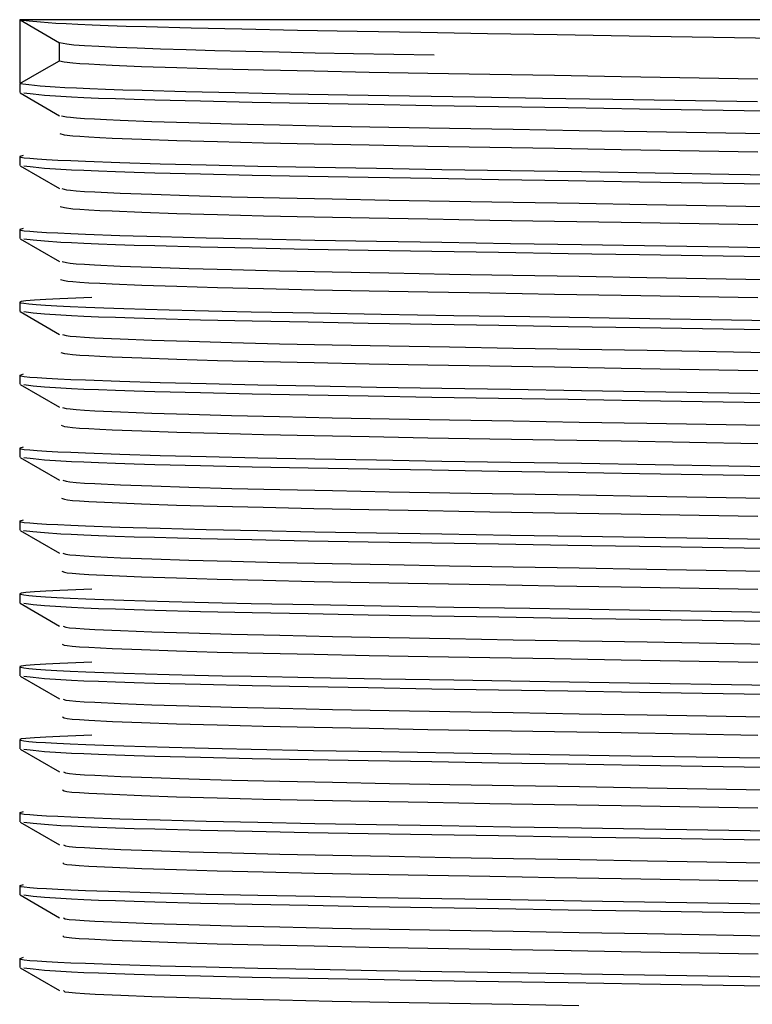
# Model space of a CAD drawing. Header units: millimetres. Extents: x 262469 to 275208, y -32539 to 9411.
# Tile 349 of 428: x 269106.63 to 269109.48, y -13212.69 to -13208.86. Entities that reach past the tile are written whole.
import ezdxf

# ---------------------------------------------------------------- set-up
doc = ezdxf.new("R2010")
doc.units = ezdxf.units.MM
doc.header["$LTSCALE"] = 100
doc.layers.add('$ IE_TELETECHNIKA', color=5, linetype='Continuous', lineweight=30)

msp = doc.modelspace()

# ---------------------------------------------------------------- linework, layer by layer
at = {"layer": '$ IE_TELETECHNIKA', "color": 7, "linetype": 'Continuous'}
for p, q in [((269106.6333, -13208.8588), (269106.6333, -13209.1069)), ((269112.4458, -13208.8588), (269106.6333, -13208.8588)), ((269106.6342, -13208.8599), (269106.7877, -13208.9485)), ((269106.7867, -13209.0183), (269106.7867, -13208.948)), ((269106.6333, -13209.1095), (269106.6333, -13209.1423)), ((269106.6342, -13209.1433), (269106.7877, -13209.232)), ((269106.6333, -13209.3904), (269106.6333, -13209.4258)), ((269106.6342, -13209.4268), (269106.7877, -13209.5155)), ((269106.6333, -13209.6739), (269106.6333, -13209.7093)), ((269106.6342, -13209.7103), (269106.7876, -13209.7989)), ((269106.6333, -13209.9573), (269106.6333, -13209.9928)), ((269106.6342, -13209.9938), (269106.7877, -13210.0824)), ((269106.6333, -13210.2408), (269106.6333, -13210.2763)), ((269106.6342, -13210.2773), (269106.7877, -13210.3659)), ((269106.6333, -13210.5243), (269106.6333, -13210.5597)), ((269106.6342, -13210.5608), (269106.7877, -13210.6494)), ((269106.6333, -13210.8078), (269106.6333, -13210.8432)), ((269106.6342, -13210.8442), (269106.7876, -13210.9329)), ((269106.6333, -13211.0913), (269106.6333, -13211.1267)), ((269106.6342, -13211.1277), (269106.7877, -13211.2164)), ((269106.6333, -13211.3747), (269106.6333, -13211.4102)), ((269106.6342, -13211.4112), (269106.7877, -13211.4998)), ((269106.6333, -13211.6582), (269106.6333, -13211.6937)), ((269106.6342, -13211.6947), (269106.7877, -13211.7833)), ((269106.6333, -13211.9417), (269106.6333, -13211.9771)), ((269106.6342, -13211.9782), (269106.7877, -13212.0668)), ((269106.6333, -13212.2252), (269106.6333, -13212.2606)), ((269106.6342, -13212.2616), (269106.7876, -13212.3503)), ((269106.6333, -13212.5087), (269106.6333, -13212.5441)), ((269106.6342, -13212.5451), (269106.7877, -13212.6338))]:
    msp.add_line(p, q, dxfattribs=at)
for points in [[(269106.6333, -13208.8588), (269106.6691, -13208.8632), (269106.7131, -13208.8675), (269106.7737, -13208.8719), (269106.8128, -13208.8742), (269106.8591, -13208.8765), (269106.9137, -13208.8788), (269106.9763, -13208.8811), (269107.0467, -13208.8834), (269107.1242, -13208.8858), (269107.2989, -13208.8904), (269107.4963, -13208.895), (269107.7127, -13208.8994), (269107.9453, -13208.9036), (269108.1924, -13208.9078), (269108.4523, -13208.912), (269108.7231, -13208.9164), (269109.0024, -13208.921), (269109.5749, -13208.9303)], [(269106.7867, -13208.9474), (269106.8163, -13208.9532), (269106.8435, -13208.9562), (269106.885, -13208.9592), (269106.9408, -13208.9623), (269107.0093, -13208.9655), (269107.0892, -13208.9687), (269107.1796, -13208.9718), (269107.2803, -13208.975), (269107.391, -13208.9782), (269107.5116, -13208.9814), (269107.6419, -13208.9844), (269107.7818, -13208.9875), (269107.9307, -13208.9904), (269108.2439, -13208.9961)], [(269106.6333, -13209.1069), (269106.7192, -13209.0573), (269106.7867, -13209.0183)], [(269106.7867, -13209.0183), (269106.8057, -13209.0224), (269106.8396, -13209.0267), (269106.8667, -13209.0288), (269106.9016, -13209.0311), (269106.9436, -13209.0333), (269106.9921, -13209.0356), (269107.1068, -13209.0402), (269107.2434, -13209.0448), (269107.4014, -13209.0494), (269107.58, -13209.0539), (269107.7773, -13209.0582), (269107.9912, -13209.0624), (269108.2197, -13209.0665), (269108.4607, -13209.0707), (269108.7119, -13209.075), (269108.971, -13209.0794), (269109.5028, -13209.0885)], [(269106.6333, -13209.1069), (269106.6684, -13209.1111), (269106.7115, -13209.1154), (269106.7703, -13209.1198), (269106.8081, -13209.122), (269106.8528, -13209.1242), (269106.9053, -13209.1265), (269106.9658, -13209.1288), (269107.0338, -13209.1311), (269107.1088, -13209.1334), (269107.2781, -13209.138), (269107.4699, -13209.1425), (269107.6805, -13209.1468), (269107.9071, -13209.151), (269108.148, -13209.1551), (269108.4015, -13209.1593), (269108.666, -13209.1636), (269108.9392, -13209.168), (269109.5012, -13209.1772)], [(269106.6481, -13209.1435), (269106.6844, -13209.1477), (269106.7296, -13209.1521), (269106.7926, -13209.1565), (269106.8336, -13209.1587), (269106.8824, -13209.161), (269106.9396, -13209.1633), (269107.0049, -13209.1656), (269107.0777, -13209.1679), (269107.1575, -13209.1702), (269107.3361, -13209.1748), (269107.5364, -13209.1793), (269107.7545, -13209.1836), (269107.9881, -13209.1878), (269108.2354, -13209.192), (269108.495, -13209.1962), (269108.7651, -13209.2006), (269109.0431, -13209.2051), (269109.6118, -13209.2144)], [(269106.7953, -13209.232), (269106.8144, -13209.2362), (269106.83, -13209.2383), (269106.853, -13209.2405), (269106.8845, -13209.2427), (269106.9239, -13209.2449), (269106.9705, -13209.2472), (269107.0233, -13209.2495), (269107.1458, -13209.2542), (269107.29, -13209.2588), (269107.4561, -13209.2634), (269107.6426, -13209.2679), (269107.8475, -13209.2723), (269108.0686, -13209.2764), (269108.3037, -13209.2806), (269108.5509, -13209.2848), (269108.8076, -13209.2892), (269109.0713, -13209.2937), (269109.6098, -13209.303)], [(269106.7885, -13209.3018), (269106.806, -13209.3059), (269106.8393, -13209.3102), (269106.8665, -13209.3123), (269106.9014, -13209.3146), (269106.9436, -13209.3168), (269106.9922, -13209.3191), (269107.1069, -13209.3237), (269107.2433, -13209.3283), (269107.4014, -13209.3328), (269107.58, -13209.3374), (269107.7773, -13209.3417), (269107.9912, -13209.3459), (269108.2197, -13209.35), (269108.4607, -13209.3542), (269108.712, -13209.3585), (269108.9711, -13209.3629), (269109.5029, -13209.372)], [(269106.6462, -13209.3871), (269106.6325, -13209.3913), (269106.6371, -13209.3935), (269106.6502, -13209.3956), (269106.6714, -13209.3978), (269106.7004, -13209.4001), (269106.7369, -13209.4023), (269106.7806, -13209.4046), (269106.8312, -13209.4069), (269106.8883, -13209.4092), (269107.0213, -13209.4139), (269107.1782, -13209.4186), (269107.3578, -13209.4233), (269107.559, -13209.4278), (269107.7803, -13209.4322), (269108.0194, -13209.4364), (269108.2737, -13209.4407), (269108.5406, -13209.445), (269108.8174, -13209.4495), (269109.3897, -13209.4588), (269109.9685, -13209.4682)], [(269106.6481, -13209.4269), (269106.6844, -13209.4312), (269106.7296, -13209.4355), (269106.7926, -13209.4399), (269106.8336, -13209.4422), (269106.8823, -13209.4444), (269106.9395, -13209.4467), (269107.0048, -13209.449), (269107.0776, -13209.4514), (269107.1575, -13209.4537), (269107.336, -13209.4583), (269107.5364, -13209.4628), (269107.7544, -13209.4671), (269107.988, -13209.4713), (269108.2353, -13209.4755), (269108.4949, -13209.4797), (269108.765, -13209.4841), (269109.0431, -13209.4886), (269109.6118, -13209.4979)], [(269106.7965, -13209.5155), (269106.8143, -13209.5197), (269106.8297, -13209.5218), (269106.8527, -13209.524), (269106.8844, -13209.5262), (269106.9241, -13209.5284), (269107.0237, -13209.533), (269107.1461, -13209.5377), (269107.2903, -13209.5423), (269107.4564, -13209.5469), (269107.6431, -13209.5514), (269107.848, -13209.5558), (269108.069, -13209.5599), (269108.3042, -13209.5641), (269108.5514, -13209.5683), (269108.8081, -13209.5727), (269109.0718, -13209.5772), (269109.6103, -13209.5865)], [(269106.7901, -13209.5853), (269106.8063, -13209.5894), (269106.8389, -13209.5936), (269106.8662, -13209.5958), (269106.9013, -13209.598), (269106.9436, -13209.6003), (269106.9923, -13209.6026), (269107.1069, -13209.6071), (269107.2433, -13209.6117), (269107.4014, -13209.6163), (269107.58, -13209.6208), (269107.7774, -13209.6252), (269107.9913, -13209.6294), (269108.2197, -13209.6335), (269108.4608, -13209.6377), (269108.712, -13209.6419), (269108.9711, -13209.6464), (269109.503, -13209.6555)], [(269106.6462, -13209.6706), (269106.6325, -13209.6748), (269106.6371, -13209.677), (269106.6502, -13209.6791), (269106.6714, -13209.6813), (269106.7004, -13209.6835), (269106.7369, -13209.6858), (269106.7806, -13209.6881), (269106.8312, -13209.6904), (269106.8883, -13209.6927), (269107.0213, -13209.6974), (269107.1782, -13209.7021), (269107.3578, -13209.7068), (269107.559, -13209.7113), (269107.7803, -13209.7157), (269108.0194, -13209.7199), (269108.2737, -13209.7242), (269108.5406, -13209.7285), (269108.8174, -13209.733), (269109.3896, -13209.7423), (269109.9685, -13209.7517)], [(269106.6481, -13209.7104), (269106.6844, -13209.7147), (269106.7296, -13209.719), (269106.7926, -13209.7234), (269106.8335, -13209.7257), (269106.8823, -13209.7279), (269106.9395, -13209.7302), (269107.0048, -13209.7325), (269107.0776, -13209.7349), (269107.1574, -13209.7372), (269107.336, -13209.7418), (269107.5363, -13209.7463), (269107.7544, -13209.7506), (269107.988, -13209.7548), (269108.2353, -13209.759), (269108.4949, -13209.7632), (269108.765, -13209.7676), (269109.0431, -13209.7721), (269109.6118, -13209.7814)], [(269106.7975, -13209.799), (269106.814, -13209.8031), (269106.829, -13209.8052), (269106.8521, -13209.8074), (269106.8839, -13209.8096), (269106.9236, -13209.8119), (269107.0233, -13209.8165), (269107.1455, -13209.8211), (269107.2896, -13209.8258), (269107.4557, -13209.8304), (269107.6424, -13209.8349), (269107.8473, -13209.8392), (269108.0683, -13209.8434), (269108.3036, -13209.8476), (269108.5508, -13209.8518), (269108.8075, -13209.8562), (269109.0713, -13209.8607), (269109.6099, -13209.87)], [(269106.7916, -13209.8688), (269106.8065, -13209.8729), (269106.8193, -13209.875), (269106.8386, -13209.8771), (269106.866, -13209.8793), (269106.9012, -13209.8815), (269106.9436, -13209.8838), (269106.9924, -13209.886), (269107.107, -13209.8906), (269107.2433, -13209.8952), (269107.4014, -13209.8998), (269107.5801, -13209.9043), (269107.7774, -13209.9087), (269107.9913, -13209.9129), (269108.2198, -13209.917), (269108.4608, -13209.9211), (269108.7121, -13209.9254), (269108.9712, -13209.9299), (269109.5031, -13209.939)], [(269106.9127, -13209.9394), (269106.7889, -13209.9446), (269106.7346, -13209.9472), (269106.6895, -13209.9497), (269106.6567, -13209.9521), (269106.6385, -13209.9544), (269106.6331, -13209.9567), (269106.6368, -13209.959), (269106.6485, -13209.9613), (269106.6683, -13209.9637), (269106.6962, -13209.9662), (269106.7323, -13209.9686), (269106.7766, -13209.9711), (269106.8292, -13209.9737), (269106.8902, -13209.9763), (269106.9596, -13209.9788), (269107.0369, -13209.9814), (269107.1219, -13209.9841), (269107.2143, -13209.9866), (269107.3137, -13209.9892), (269107.4198, -13209.9918), (269107.5323, -13209.9942), (269107.775, -13209.9991), (269108.0388, -13210.0037), (269108.3205, -13210.0084), (269108.6168, -13210.0132), (269108.9244, -13210.0182), (269110.1925, -13210.0387)], [(269106.648, -13209.9939), (269106.6843, -13209.9982), (269106.7296, -13210.0025), (269106.7926, -13210.0069), (269106.8336, -13210.0091), (269106.8823, -13210.0114), (269106.9396, -13210.0137), (269107.0049, -13210.016), (269107.0777, -13210.0183), (269107.1575, -13210.0207), (269107.3362, -13210.0253), (269107.5365, -13210.0298), (269107.7546, -13210.0341), (269107.9882, -13210.0383), (269108.2356, -13210.0424), (269108.4952, -13210.0467), (269108.7653, -13210.0511), (269109.0435, -13210.0556), (269109.6122, -13210.0648)], [(269106.7986, -13210.0825), (269106.8138, -13210.0866), (269106.8286, -13210.0887), (269106.8519, -13210.0909), (269106.884, -13210.0931), (269106.924, -13210.0954), (269107.0238, -13210.1), (269107.146, -13210.1046), (269107.2901, -13210.1093), (269107.4564, -13210.1139), (269107.6431, -13210.1184), (269107.848, -13210.1227), (269108.0691, -13210.1269), (269108.3044, -13210.1311), (269108.5516, -13210.1353), (269108.8084, -13210.1397), (269109.0722, -13210.1442), (269109.6108, -13210.1535)], [(269106.793, -13210.1523), (269106.8065, -13210.1564), (269106.819, -13210.1585), (269106.8382, -13210.1606), (269106.8658, -13210.1628), (269106.9011, -13210.165), (269106.9436, -13210.1673), (269106.9925, -13210.1695), (269107.107, -13210.1741), (269107.2433, -13210.1787), (269107.4014, -13210.1833), (269107.5801, -13210.1878), (269107.7774, -13210.1922), (269107.9913, -13210.1963), (269108.2198, -13210.2005), (269108.4609, -13210.2046), (269108.7122, -13210.2089), (269108.9713, -13210.2133), (269109.5032, -13210.2225)], [(269106.6462, -13210.2376), (269106.6325, -13210.2418), (269106.6371, -13210.2439), (269106.6502, -13210.2461), (269106.6714, -13210.2483), (269106.7004, -13210.2505), (269106.7369, -13210.2527), (269106.7806, -13210.255), (269106.8312, -13210.2573), (269106.8883, -13210.2596), (269107.0213, -13210.2644), (269107.1782, -13210.2691), (269107.3578, -13210.2738), (269107.559, -13210.2783), (269107.7803, -13210.2827), (269108.0194, -13210.2869), (269108.2737, -13210.2911), (269108.5406, -13210.2955), (269108.8174, -13210.2999), (269109.3897, -13210.3093), (269109.9685, -13210.3186)], [(269106.6481, -13210.2774), (269106.6843, -13210.2817), (269106.7296, -13210.286), (269106.7926, -13210.2904), (269106.8335, -13210.2926), (269106.8823, -13210.2949), (269106.9395, -13210.2972), (269107.0048, -13210.2995), (269107.0776, -13210.3018), (269107.1574, -13210.3041), (269107.336, -13210.3088), (269107.5363, -13210.3133), (269107.7544, -13210.3176), (269107.9879, -13210.3218), (269108.2353, -13210.3259), (269108.4948, -13210.3301), (269108.7649, -13210.3345), (269109.043, -13210.3391), (269109.6117, -13210.3483)], [(269106.7995, -13210.366), (269106.8135, -13210.3701), (269106.8282, -13210.3722), (269106.8516, -13210.3744), (269106.8839, -13210.3766), (269106.9241, -13210.3789), (269107.024, -13210.3835), (269107.1461, -13210.3881), (269107.2902, -13210.3928), (269107.4564, -13210.3974), (269107.6431, -13210.4019), (269107.8479, -13210.4062), (269108.069, -13210.4104), (269108.3042, -13210.4146), (269108.5513, -13210.4188), (269108.808, -13210.4231), (269109.0718, -13210.4277), (269109.6103, -13210.4369)], [(269106.7943, -13210.4358), (269106.8065, -13210.4398), (269106.8186, -13210.4419), (269106.8379, -13210.4441), (269106.8656, -13210.4463), (269106.9011, -13210.4485), (269106.9437, -13210.4507), (269106.9926, -13210.453), (269107.1071, -13210.4576), (269107.2433, -13210.4622), (269107.4014, -13210.4668), (269107.5801, -13210.4713), (269107.7775, -13210.4756), (269107.9914, -13210.4798), (269108.2199, -13210.484), (269108.461, -13210.4881), (269108.7123, -13210.4924), (269108.9714, -13210.4968), (269109.5033, -13210.506)], [(269106.6462, -13210.5211), (269106.6325, -13210.5253), (269106.6371, -13210.5274), (269106.6502, -13210.5296), (269106.6714, -13210.5318), (269106.7004, -13210.534), (269106.7369, -13210.5362), (269106.7806, -13210.5385), (269106.8312, -13210.5408), (269106.8883, -13210.5431), (269107.0213, -13210.5478), (269107.1782, -13210.5526), (269107.3578, -13210.5572), (269107.559, -13210.5618), (269107.7803, -13210.5661), (269108.0194, -13210.5704), (269108.2737, -13210.5746), (269108.5406, -13210.5789), (269108.8174, -13210.5834), (269109.3897, -13210.5928), (269109.9685, -13210.6021)], [(269106.6481, -13210.5609), (269106.6843, -13210.5652), (269106.7296, -13210.5695), (269106.7926, -13210.5739), (269106.8335, -13210.5761), (269106.8823, -13210.5784), (269106.9395, -13210.5807), (269107.0048, -13210.583), (269107.0776, -13210.5853), (269107.1574, -13210.5876), (269107.336, -13210.5922), (269107.5363, -13210.5967), (269107.7544, -13210.6011), (269107.9879, -13210.6052), (269108.2353, -13210.6094), (269108.4949, -13210.6136), (269108.7649, -13210.618), (269109.043, -13210.6226), (269109.6117, -13210.6318)], [(269106.8003, -13210.6494), (269106.8131, -13210.6536), (269106.8277, -13210.6557), (269106.8515, -13210.6579), (269106.884, -13210.6601), (269106.9244, -13210.6624), (269107.0245, -13210.667), (269107.1465, -13210.6716), (269107.2906, -13210.6762), (269107.4569, -13210.6809), (269107.6437, -13210.6854), (269107.8486, -13210.6897), (269108.0697, -13210.6939), (269108.3049, -13210.6981), (269108.5521, -13210.7023), (269108.8089, -13210.7066), (269109.0726, -13210.7112), (269109.6111, -13210.7204)], [(269106.7955, -13210.7192), (269106.8063, -13210.7233), (269106.8181, -13210.7254), (269106.8373, -13210.7275), (269106.8651, -13210.7297), (269106.9008, -13210.7319), (269106.9924, -13210.7365), (269107.1067, -13210.7411), (269107.2428, -13210.7457), (269107.4008, -13210.7502), (269107.5796, -13210.7547), (269107.7769, -13210.7591), (269107.9908, -13210.7633), (269108.2193, -13210.7674), (269108.4604, -13210.7716), (269108.7117, -13210.7759), (269108.9709, -13210.7803), (269109.5029, -13210.7894)], [(269106.6461, -13210.8046), (269106.6325, -13210.8088), (269106.6371, -13210.8109), (269106.6502, -13210.8131), (269106.6714, -13210.8152), (269106.7005, -13210.8175), (269106.737, -13210.8197), (269106.7807, -13210.822), (269106.8313, -13210.8243), (269106.8884, -13210.8266), (269107.0214, -13210.8313), (269107.1783, -13210.836), (269107.358, -13210.8407), (269107.5591, -13210.8453), (269107.7805, -13210.8496), (269108.0196, -13210.8539), (269108.2739, -13210.8581), (269108.5408, -13210.8624), (269108.8175, -13210.8669), (269109.3898, -13210.8762), (269109.9686, -13210.8856)], [(269106.6478, -13210.8443), (269106.6841, -13210.8486), (269106.7293, -13210.8529), (269106.7923, -13210.8573), (269106.8332, -13210.8596), (269106.8819, -13210.8618), (269106.9391, -13210.8641), (269107.0043, -13210.8664), (269107.0771, -13210.8688), (269107.1569, -13210.8711), (269107.3354, -13210.8757), (269107.5357, -13210.8802), (269107.7537, -13210.8845), (269107.9872, -13210.8887), (269108.2346, -13210.8929), (269108.4942, -13210.8971), (269108.7643, -13210.9015), (269109.0424, -13210.906), (269109.6112, -13210.9153)], [(269106.8009, -13210.9329), (269106.8125, -13210.937), (269106.8269, -13210.9392), (269106.8508, -13210.9413), (269106.8835, -13210.9436), (269106.924, -13210.9458), (269107.024, -13210.9504), (269107.1458, -13210.9551), (269107.2898, -13210.9597), (269107.4561, -13210.9643), (269107.6428, -13210.9688), (269107.8477, -13210.9732), (269108.0688, -13210.9774), (269108.304, -13210.9815), (269108.5513, -13210.9857), (269108.808, -13210.9901), (269109.0718, -13210.9946), (269109.6105, -13211.0039)], [(269106.7966, -13211.0027), (269106.8062, -13211.0068), (269106.8176, -13211.0089), (269106.837, -13211.011), (269106.8649, -13211.0132), (269106.9008, -13211.0154), (269106.9925, -13211.02), (269107.1067, -13211.0245), (269107.2428, -13211.0291), (269107.4009, -13211.0337), (269107.5796, -13211.0382), (269107.777, -13211.0426), (269107.9909, -13211.0468), (269108.2194, -13211.0509), (269108.4605, -13211.0551), (269108.7118, -13211.0593), (269108.971, -13211.0638), (269109.503, -13211.0729)], [(269106.9127, -13211.0733), (269106.7889, -13211.0785), (269106.7346, -13211.0811), (269106.6895, -13211.0836), (269106.6567, -13211.086), (269106.6385, -13211.0883), (269106.6331, -13211.0906), (269106.6368, -13211.0929), (269106.6485, -13211.0953), (269106.6683, -13211.0977), (269106.6962, -13211.1001), (269106.7323, -13211.1026), (269106.7766, -13211.1051), (269106.8292, -13211.1076), (269106.8902, -13211.1102), (269106.9596, -13211.1128), (269107.0369, -13211.1154), (269107.1219, -13211.118), (269107.2143, -13211.1206), (269107.3137, -13211.1231), (269107.4198, -13211.1257), (269107.5323, -13211.1282), (269107.775, -13211.133), (269108.0388, -13211.1377), (269108.3205, -13211.1423), (269108.6168, -13211.1471), (269108.9244, -13211.1521), (269110.1925, -13211.1726)], [(269106.6481, -13211.1278), (269106.6844, -13211.1321), (269106.7296, -13211.1364), (269106.7926, -13211.1408), (269106.8336, -13211.1431), (269106.8824, -13211.1453), (269106.9396, -13211.1476), (269107.0049, -13211.1499), (269107.0777, -13211.1523), (269107.1575, -13211.1546), (269107.3361, -13211.1592), (269107.5364, -13211.1637), (269107.7545, -13211.168), (269107.9881, -13211.1722), (269108.2355, -13211.1764), (269108.4951, -13211.1806), (269108.7651, -13211.185), (269109.0432, -13211.1895), (269109.6119, -13211.1988)], [(269106.8015, -13211.2164), (269106.812, -13211.2205), (269106.8265, -13211.2227), (269106.8507, -13211.2248), (269106.8837, -13211.2271), (269106.9244, -13211.2293), (269107.0245, -13211.2339), (269107.1463, -13211.2386), (269107.2903, -13211.2432), (269107.4567, -13211.2478), (269107.6435, -13211.2523), (269107.8485, -13211.2567), (269108.0696, -13211.2609), (269108.3049, -13211.265), (269108.5521, -13211.2692), (269108.8089, -13211.2736), (269109.0728, -13211.2781), (269109.6114, -13211.2874)], [(269106.7976, -13211.2862), (269106.8059, -13211.2903), (269106.8171, -13211.2924), (269106.8366, -13211.2945), (269106.8648, -13211.2967), (269106.9008, -13211.2989), (269106.9926, -13211.3034), (269107.1068, -13211.308), (269107.2428, -13211.3126), (269107.4009, -13211.3172), (269107.5797, -13211.3217), (269107.777, -13211.3261), (269107.9909, -13211.3303), (269108.2195, -13211.3344), (269108.4606, -13211.3386), (269108.7119, -13211.3428), (269108.9711, -13211.3473), (269109.5031, -13211.3564)], [(269106.9127, -13211.3568), (269106.7889, -13211.362), (269106.7346, -13211.3646), (269106.6895, -13211.3671), (269106.6567, -13211.3695), (269106.6385, -13211.3718), (269106.6331, -13211.3741), (269106.6368, -13211.3764), (269106.6485, -13211.3788), (269106.6683, -13211.3812), (269106.6962, -13211.3836), (269106.7323, -13211.3861), (269106.7766, -13211.3886), (269106.8292, -13211.3911), (269106.8902, -13211.3937), (269106.9596, -13211.3963), (269107.0369, -13211.3989), (269107.1219, -13211.4015), (269107.2143, -13211.4041), (269107.3137, -13211.4066), (269107.4198, -13211.4092), (269107.5323, -13211.4117), (269107.775, -13211.4165), (269108.0388, -13211.4211), (269108.3205, -13211.4258), (269108.6168, -13211.4306), (269108.9244, -13211.4356), (269110.1925, -13211.4561)], [(269106.648, -13211.4113), (269106.6843, -13211.4156), (269106.7295, -13211.4199), (269106.7925, -13211.4243), (269106.8335, -13211.4265), (269106.8822, -13211.4288), (269106.9394, -13211.4311), (269107.0047, -13211.4334), (269107.0775, -13211.4357), (269107.1573, -13211.4381), (269107.3358, -13211.4427), (269107.5361, -13211.4472), (269107.7541, -13211.4515), (269107.9876, -13211.4557), (269108.235, -13211.4598), (269108.4945, -13211.4641), (269108.7645, -13211.4685), (269109.0425, -13211.473), (269109.6112, -13211.4822)], [(269106.802, -13211.4999), (269106.8114, -13211.504), (269106.8261, -13211.5061), (269106.8505, -13211.5083), (269106.8838, -13211.5106), (269106.9247, -13211.5128), (269107.0248, -13211.5174), (269107.1465, -13211.5221), (269107.2904, -13211.5267), (269107.4568, -13211.5313), (269107.6436, -13211.5358), (269107.8485, -13211.5401), (269108.0695, -13211.5444), (269108.3048, -13211.5485), (269108.5519, -13211.5527), (269108.8086, -13211.5571), (269109.0724, -13211.5616), (269109.6108, -13211.5709)], [(269106.7985, -13211.5697), (269106.8056, -13211.5737), (269106.8166, -13211.5758), (269106.8362, -13211.578), (269106.8646, -13211.5802), (269106.9008, -13211.5824), (269106.9928, -13211.5869), (269107.1068, -13211.5915), (269107.2428, -13211.5961), (269107.4009, -13211.6007), (269107.5797, -13211.6052), (269107.7771, -13211.6096), (269107.991, -13211.6138), (269108.2196, -13211.6179), (269108.4607, -13211.622), (269108.712, -13211.6263), (269108.9712, -13211.6307), (269109.5033, -13211.6399)], [(269106.9127, -13211.6403), (269106.7889, -13211.6455), (269106.7346, -13211.6481), (269106.6895, -13211.6505), (269106.6567, -13211.653), (269106.6385, -13211.6553), (269106.6331, -13211.6576), (269106.6368, -13211.6599), (269106.6485, -13211.6622), (269106.6683, -13211.6646), (269106.6962, -13211.6671), (269106.7323, -13211.6695), (269106.7766, -13211.672), (269106.8292, -13211.6746), (269106.8902, -13211.6771), (269106.9596, -13211.6797), (269107.0369, -13211.6823), (269107.1219, -13211.6849), (269107.2143, -13211.6875), (269107.3137, -13211.6901), (269107.4198, -13211.6926), (269107.5323, -13211.6951), (269107.775, -13211.7), (269108.0388, -13211.7046), (269108.3205, -13211.7093), (269108.6168, -13211.7141), (269108.9244, -13211.7191), (269110.1925, -13211.7396)], [(269106.6481, -13211.6948), (269106.6844, -13211.6991), (269106.7296, -13211.7034), (269106.7926, -13211.7078), (269106.8336, -13211.71), (269106.8823, -13211.7123), (269106.9395, -13211.7146), (269107.0048, -13211.7169), (269107.0776, -13211.7192), (269107.1575, -13211.7216), (269107.336, -13211.7262), (269107.5363, -13211.7307), (269107.7544, -13211.735), (269107.9879, -13211.7392), (269108.2353, -13211.7433), (269108.4949, -13211.7476), (269108.7649, -13211.7519), (269109.043, -13211.7565), (269109.6117, -13211.7657)], [(269106.8023, -13211.7834), (269106.8108, -13211.7875), (269106.8256, -13211.7896), (269106.8504, -13211.7918), (269106.884, -13211.7941), (269106.9251, -13211.7963), (269107.0252, -13211.8009), (269107.1468, -13211.8056), (269107.2908, -13211.8102), (269107.4573, -13211.8148), (269107.6442, -13211.8193), (269107.8491, -13211.8236), (269108.0702, -13211.8279), (269108.3055, -13211.832), (269108.5527, -13211.8362), (269108.8094, -13211.8406), (269109.0732, -13211.8451), (269109.6117, -13211.8544)], [(269106.7993, -13211.8531), (269106.8051, -13211.8572), (269106.816, -13211.8593), (269106.8359, -13211.8615), (269106.8645, -13211.8636), (269106.9009, -13211.8659), (269106.9929, -13211.8704), (269107.1068, -13211.875), (269107.2427, -13211.8796), (269107.4009, -13211.8842), (269107.5798, -13211.8887), (269107.7772, -13211.893), (269107.9911, -13211.8973), (269108.2196, -13211.9014), (269108.4608, -13211.9055), (269108.7121, -13211.9098), (269108.9713, -13211.9142), (269109.5034, -13211.9234)], [(269106.6462, -13211.9385), (269106.6325, -13211.9427), (269106.6371, -13211.9448), (269106.6502, -13211.947), (269106.6714, -13211.9492), (269106.7004, -13211.9514), (269106.7369, -13211.9536), (269106.7806, -13211.9559), (269106.8312, -13211.9582), (269106.8883, -13211.9605), (269107.0213, -13211.9652), (269107.1782, -13211.97), (269107.3578, -13211.9746), (269107.559, -13211.9792), (269107.7803, -13211.9835), (269108.0194, -13211.9878), (269108.2737, -13211.992), (269108.5406, -13211.9963), (269108.8174, -13212.0008), (269109.3897, -13212.0102), (269109.9685, -13212.0195)], [(269106.6481, -13211.9783), (269106.6844, -13211.9826), (269106.7296, -13211.9869), (269106.7926, -13211.9913), (269106.8336, -13211.9935), (269106.8823, -13211.9958), (269106.9395, -13211.9981), (269107.0048, -13212.0004), (269107.0776, -13212.0027), (269107.1575, -13212.005), (269107.336, -13212.0097), (269107.5364, -13212.0142), (269107.7544, -13212.0185), (269107.988, -13212.0227), (269108.2353, -13212.0268), (269108.4949, -13212.031), (269108.765, -13212.0354), (269109.043, -13212.04), (269109.6118, -13212.0492)], [(269106.8026, -13212.0669), (269106.8101, -13212.071), (269106.8252, -13212.0731), (269106.8503, -13212.0753), (269106.8842, -13212.0776), (269106.9255, -13212.0798), (269107.0256, -13212.0844), (269107.1471, -13212.089), (269107.2912, -13212.0937), (269107.4578, -13212.0983), (269107.6447, -13212.1028), (269107.8497, -13212.1071), (269108.0708, -13212.1114), (269108.3061, -13212.1155), (269108.5533, -13212.1197), (269108.8101, -13212.1241), (269109.0739, -13212.1286), (269109.6124, -13212.1379)], [(269106.8, -13212.1366), (269106.8047, -13212.1407), (269106.8155, -13212.1428), (269106.8356, -13212.1449), (269106.8644, -13212.1471), (269106.901, -13212.1494), (269106.9931, -13212.1539), (269107.1069, -13212.1585), (269107.2427, -13212.1631), (269107.401, -13212.1677), (269107.5799, -13212.1722), (269107.7772, -13212.1765), (269107.9912, -13212.1808), (269108.2197, -13212.1849), (269108.4609, -13212.189), (269108.7122, -13212.1933), (269108.9714, -13212.1977), (269109.5035, -13212.2069)], [(269106.6462, -13212.222), (269106.6325, -13212.2262), (269106.6371, -13212.2283), (269106.6502, -13212.2305), (269106.6714, -13212.2327), (269106.7004, -13212.2349), (269106.7369, -13212.2371), (269106.7806, -13212.2394), (269106.8312, -13212.2417), (269106.8883, -13212.244), (269107.0213, -13212.2487), (269107.1782, -13212.2535), (269107.3578, -13212.2581), (269107.559, -13212.2627), (269107.7803, -13212.267), (269108.0194, -13212.2713), (269108.2737, -13212.2755), (269108.5406, -13212.2798), (269108.8174, -13212.2843), (269109.3897, -13212.2937), (269109.9685, -13212.303)], [(269106.648, -13212.2618), (269106.6843, -13212.266), (269106.7295, -13212.2704), (269106.7925, -13212.2748), (269106.8335, -13212.277), (269106.8823, -13212.2793), (269106.9395, -13212.2816), (269107.0048, -13212.2839), (269107.0776, -13212.2862), (269107.1574, -13212.2885), (269107.336, -13212.2931), (269107.5363, -13212.2976), (269107.7544, -13212.3019), (269107.9879, -13212.3061), (269108.2353, -13212.3103), (269108.4949, -13212.3145), (269108.765, -13212.3189), (269109.0431, -13212.3234), (269109.6118, -13212.3327)], [(269106.8027, -13212.3503), (269106.8092, -13212.3544), (269106.8244, -13212.3566), (269106.8498, -13212.3588), (269106.8838, -13212.361), (269106.9252, -13212.3633), (269107.0251, -13212.3679), (269107.1463, -13212.3725), (269107.2902, -13212.3771), (269107.4567, -13212.3817), (269107.6435, -13212.3862), (269107.8484, -13212.3906), (269108.0694, -13212.3948), (269108.3046, -13212.399), (269108.5518, -13212.4031), (269108.8085, -13212.4075), (269109.0723, -13212.4121), (269109.6108, -13212.4213)], [(269106.8005, -13212.4201), (269106.8041, -13212.4242), (269106.8149, -13212.4263), (269106.8353, -13212.4284), (269106.8643, -13212.4306), (269106.9011, -13212.4328), (269106.9932, -13212.4374), (269107.1069, -13212.442), (269107.2427, -13212.4466), (269107.401, -13212.4511), (269107.5799, -13212.4556), (269107.7773, -13212.46), (269107.9912, -13212.4642), (269108.2198, -13212.4684), (269108.461, -13212.4725), (269108.7123, -13212.4767), (269108.9716, -13212.4812), (269109.5037, -13212.4903)], [(269106.6462, -13212.5055), (269106.6325, -13212.5096), (269106.6371, -13212.5118), (269106.6502, -13212.5139), (269106.6714, -13212.5161), (269106.7004, -13212.5184), (269106.7369, -13212.5206), (269106.7806, -13212.5229), (269106.8312, -13212.5252), (269106.8883, -13212.5275), (269107.0213, -13212.5322), (269107.1782, -13212.5369), (269107.3578, -13212.5416), (269107.559, -13212.5461), (269107.7803, -13212.5505), (269108.0194, -13212.5548), (269108.2737, -13212.559), (269108.5406, -13212.5633), (269108.8174, -13212.5678), (269109.3897, -13212.5771), (269109.9685, -13212.5865)], [(269106.648, -13212.5452), (269106.6843, -13212.5495), (269106.7295, -13212.5539), (269106.7926, -13212.5582), (269106.8335, -13212.5605), (269106.8823, -13212.5627), (269106.9395, -13212.565), (269107.0048, -13212.5673), (269107.0776, -13212.5697), (269107.1574, -13212.572), (269107.336, -13212.5766), (269107.5363, -13212.5811), (269107.7544, -13212.5854), (269107.988, -13212.5896), (269108.2353, -13212.5938), (269108.4949, -13212.598), (269108.765, -13212.6024), (269109.0431, -13212.6069), (269109.6118, -13212.6162)], [(269106.8027, -13212.6338), (269106.8084, -13212.6379), (269106.824, -13212.6401), (269106.8497, -13212.6423), (269106.884, -13212.6445), (269106.9255, -13212.6468), (269107.0252, -13212.6514), (269107.1462, -13212.656), (269107.29, -13212.6606), (269107.4565, -13212.6652), (269107.6431, -13212.6697), (269107.8478, -13212.6741), (269108.0686, -13212.6783), (269108.3036, -13212.6824), (269108.5506, -13212.6866), (269108.8071, -13212.691)]]:
    msp.add_lwpolyline(points, dxfattribs=at)

doc.saveas('drawing.dxf')
